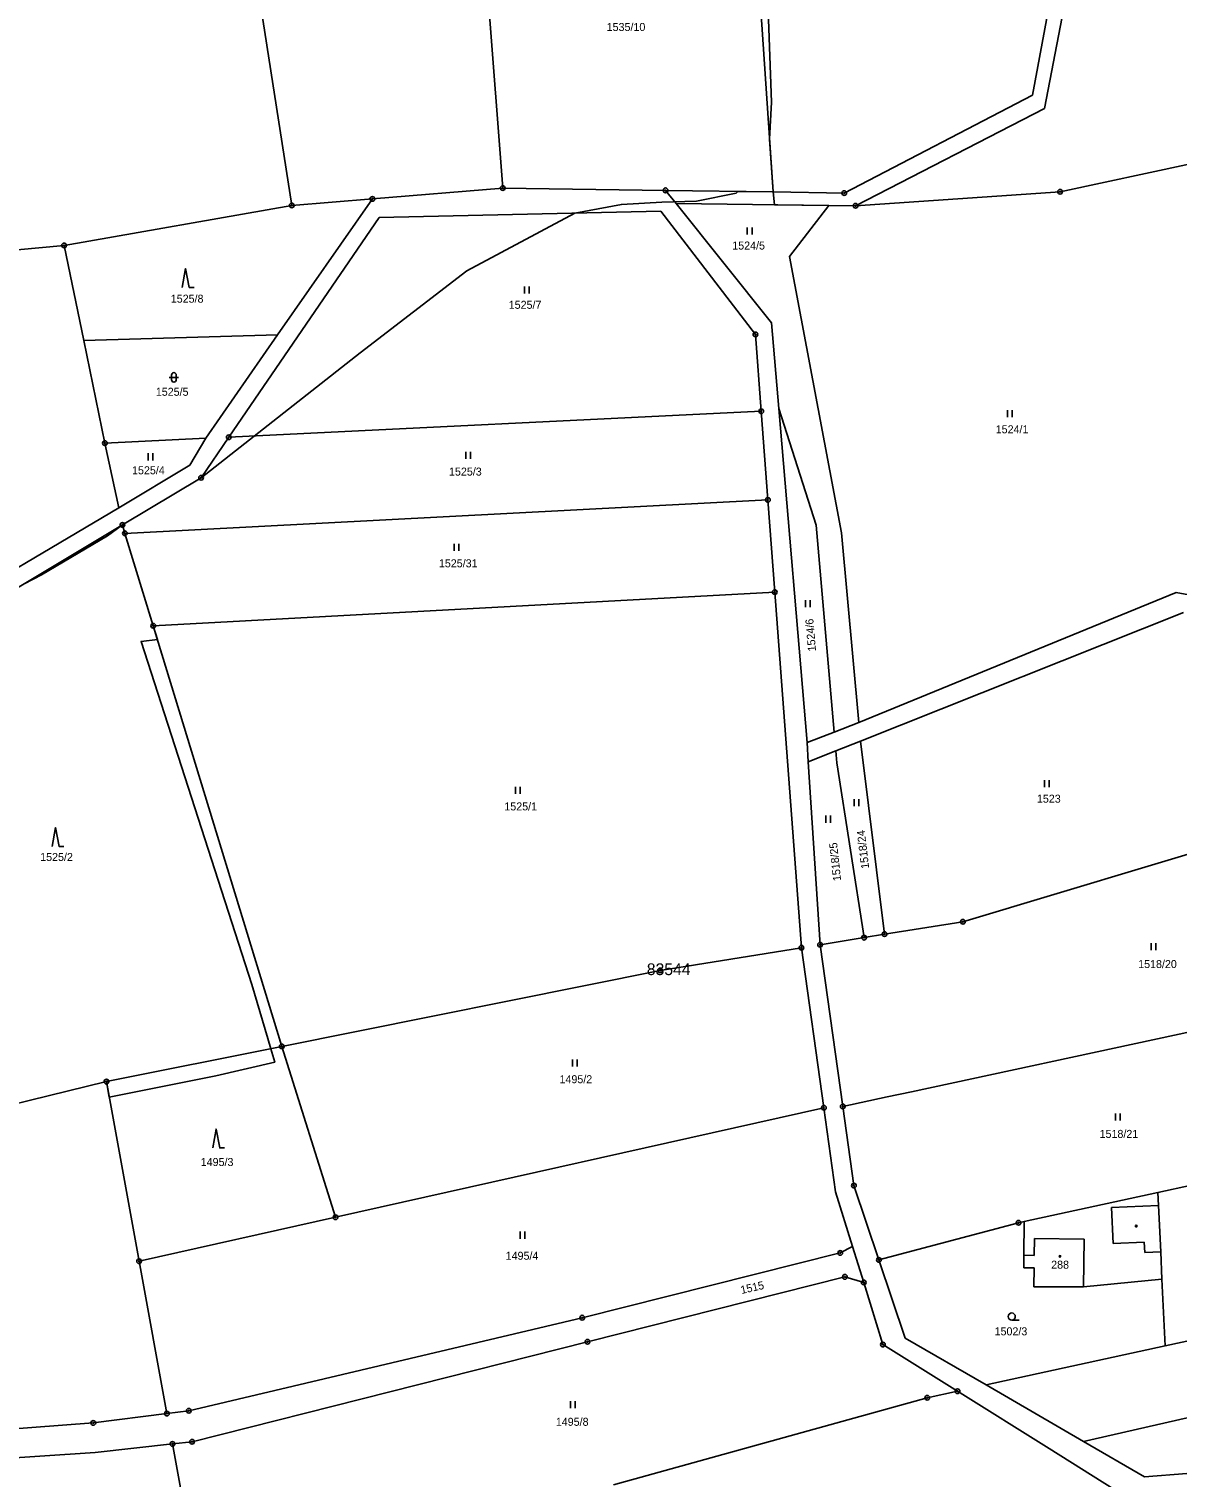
# Model space of a CAD drawing. Extents: x -445050 to -440454, y -1134563 to -1129741.
# Drawn here: x -442837.4 to -442593.5, y -1132783.5 to -1132475.8 of the extents above; entities that cross this region are included whole.
import ezdxf

# ---------------------------------------------------------------- set-up
doc = ezdxf.new("R2010")
doc.units = 0
for name, color, linetype in [('Vrstva 1', 7, 'Continuous'), ('Vrstva 16', 7, 'Continuous'), ('Vrstva 18', 7, 'Continuous'), ('Vrstva 19', 7, 'Continuous'), ('Vrstva 24', 7, 'Continuous'), ('Vrstva 25', 7, 'Continuous'), ('Vrstva 3', 7, 'Continuous'), ('Vrstva 37', 7, 'Continuous'), ('Vrstva 4', 7, 'Continuous'), ('Vrstva 52', 7, 'Continuous'), ('Vrstva 53', 7, 'Continuous')]:
    doc.layers.add(name, color=color, linetype=linetype)

msp = doc.modelspace()

# ---------------------------------------------------------------- linework, layer by layer
at = {"layer": 'Vrstva 1'}
for points in [[(-442621.64, -1132492.67), (-442602.15, -1132391.56)], [(-442624.13, -1132489.82), (-442606.98, -1132397.21)], [(-442794.57, -1132429.6), (-442781.57, -1132513.28)], [(-442742.88, -1132429.54), (-442736.74, -1132509.57)], [(-442684.09, -1132439.27), (-442679.3, -1132510.41)], [(-442664.16, -1132510.65), (-442624.13, -1132489.82)], [(-442661.74, -1132513.33), (-442621.64, -1132492.67)], [(-442618.29, -1132510.35), (-442590.58, -1132504.43)], [(-442736.74, -1132509.57), (-442764.44, -1132511.87)], [(-442702.13, -1132510.06), (-442736.74, -1132509.57)], [(-442679.3, -1132510.41), (-442702.13, -1132510.06)], [(-442699.89, -1132512.86), (-442702.13, -1132510.06)], [(-442679.3, -1132510.41), (-442664.16, -1132510.65)], [(-442661.74, -1132513.33), (-442618.29, -1132510.35)], [(-442781.57, -1132513.28), (-442829.94, -1132521.75)], [(-442764.44, -1132511.87), (-442784.56, -1132540.78)], [(-442764.44, -1132511.87), (-442781.57, -1132513.28)], [(-442703.15, -1132514.47), (-442762.98, -1132515.81)], [(-442703.15, -1132514.47), (-442683.03, -1132540.69)], [(-442679.6, -1132538.18), (-442699.89, -1132512.86)], [(-442667.45, -1132513.26), (-442699.89, -1132512.86)], [(-442667.45, -1132513.26), (-442675.82, -1132524.1)], [(-442661.74, -1132513.33), (-442667.45, -1132513.26)], [(-442794.94, -1132562.51), (-442762.98, -1132515.81)], [(-442869.19, -1132525.36), (-442829.94, -1132521.75)], [(-442829.94, -1132521.75), (-442825.77, -1132541.97)], [(-442675.82, -1132524.1), (-442664.72, -1132582.86)], [(-442678.06, -1132556.38), (-442679.6, -1132538.18)], [(-442825.77, -1132541.97), (-442784.56, -1132540.78)], [(-442825.77, -1132541.97), (-442821.28, -1132563.78)], [(-442784.56, -1132540.78), (-442799.84, -1132562.74)], [(-442681.8, -1132557), (-442683.03, -1132540.69)], [(-442794.94, -1132562.51), (-442681.8, -1132557)], [(-442681.8, -1132557), (-442680.39, -1132575.83)], [(-442670.16, -1132581.23), (-442678.06, -1132556.38)], [(-442672.06, -1132627.4), (-442678.06, -1132556.38)], [(-442821.28, -1132563.78), (-442799.84, -1132562.74)], [(-442818.33, -1132577.51), (-442821.28, -1132563.78)], [(-442799.84, -1132562.74), (-442803.2, -1132568.48)], [(-442800.83, -1132571.12), (-442794.94, -1132562.51)], [(-442818.33, -1132577.51), (-442803.2, -1132568.48)], [(-442817.55, -1132581.15), (-442800.83, -1132571.12)], [(-442680.39, -1132575.83), (-442817.01, -1132582.94)], [(-442678.92, -1132595.42), (-442680.39, -1132575.83)], [(-442859.53, -1132601.87), (-442818.33, -1132577.51)], [(-442817.55, -1132581.15), (-442858.68, -1132605.81)], [(-442817.01, -1132582.94), (-442817.55, -1132581.15)], [(-442670.16, -1132581.23), (-442666.32, -1132625.16)], [(-442817.01, -1132582.94), (-442811.01, -1132602.59)], [(-442664.72, -1132582.86), (-442661.08, -1132623.12)], [(-442678.92, -1132595.42), (-442811.01, -1132602.59)], [(-442678.92, -1132595.42), (-442673.25, -1132670.98)], [(-442661.08, -1132623.12), (-442593.65, -1132595.53)], [(-442582.42, -1132597.55), (-442593.65, -1132595.53)], [(-442660.72, -1132627.08), (-442592.11, -1132599.74)], [(-442783.69, -1132691.97), (-442811.01, -1132602.59)], [(-442666.32, -1132625.16), (-442672.06, -1132627.4)], [(-442661.08, -1132623.12), (-442666.32, -1132625.16)], [(-442671.8, -1132631.49), (-442672.06, -1132627.4)], [(-442660.72, -1132627.08), (-442665.97, -1132629.17)], [(-442660.72, -1132627.08), (-442655.61, -1132668.1)], [(-442665.97, -1132629.17), (-442671.8, -1132631.49)], [(-442669.3, -1132670.35), (-442671.8, -1132631.49)], [(-442665.97, -1132629.17), (-442665.75, -1132631.71)], [(-442659.95, -1132668.85), (-442665.75, -1132631.71)], [(-442638.94, -1132665.48), (-442579.52, -1132647.62)], [(-442659.95, -1132668.85), (-442655.61, -1132668.1)], [(-442655.61, -1132668.1), (-442638.94, -1132665.48)], [(-442703.28, -1132675.81), (-442673.25, -1132670.98)], [(-442673.25, -1132670.98), (-442668.48, -1132705.01)], [(-442669.3, -1132670.35), (-442659.95, -1132668.85)], [(-442664.47, -1132704.71), (-442669.3, -1132670.35)], [(-442783.69, -1132691.97), (-442703.28, -1132675.81)], [(-442538.09, -1132677.52), (-442649.88, -1132701.61)], [(-442820.94, -1132699.45), (-442783.69, -1132691.97)], [(-442783.69, -1132691.97), (-442772.25, -1132728.27)], [(-442820.94, -1132699.45), (-442857.91, -1132708.5)], [(-442820.94, -1132699.45), (-442813.99, -1132737.62)], [(-442649.88, -1132701.61), (-442655.07, -1132702.66)], [(-442668.48, -1132705.01), (-442772.25, -1132728.27)], [(-442668.48, -1132705.01), (-442665.99, -1132722.83)], [(-442655.07, -1132702.66), (-442664.47, -1132704.71)], [(-442662.1, -1132721.54), (-442664.47, -1132704.71)], [(-442665.99, -1132722.83), (-442662.4, -1132734.44)], [(-442656.8, -1132737.33), (-442662.1, -1132721.54)], [(-442597.5, -1132722.99), (-442625.92, -1132729.18)], [(-442590.35, -1132721.43), (-442597.5, -1132722.99)], [(-442597.5, -1132722.99), (-442597.37, -1132725.74)], [(-442596.92, -1132735.58), (-442597.37, -1132725.74)], [(-442813.99, -1132737.62), (-442772.25, -1132728.27)], [(-442656.8, -1132737.33), (-442627.12, -1132729.44)], [(-442625.92, -1132729.18), (-442627.12, -1132729.44)], [(-442625.92, -1132729.18), (-442626, -1132736.32)], [(-442665.01, -1132735.84), (-442719.85, -1132749.6)], [(-442665.01, -1132735.84), (-442662.4, -1132734.44)], [(-442662.4, -1132734.44), (-442660.01, -1132742.11)], [(-442596.65, -1132741.41), (-442596.92, -1132735.58)], [(-442813.99, -1132737.62), (-442808.1, -1132769.99)], [(-442651.23, -1132753.92), (-442656.8, -1132737.33)], [(-442626, -1132736.32), (-442626.03, -1132739)], [(-442623.83, -1132739.03), (-442626.03, -1132739)], [(-442623.83, -1132739.03), (-442623.87, -1132743.03)], [(-442718.73, -1132754.73), (-442664.03, -1132740.92)], [(-442664.03, -1132740.92), (-442660.01, -1132742.11)], [(-442660.01, -1132742.11), (-442655.95, -1132755.3)], [(-442613.31, -1132743.03), (-442596.65, -1132741.41)], [(-442596, -1132755.59), (-442596.65, -1132741.41)], [(-442623.87, -1132743.03), (-442613.31, -1132743.03)], [(-442719.85, -1132749.6), (-442803.45, -1132769.38)], [(-442634.02, -1132763.9), (-442651.23, -1132753.92)], [(-442596, -1132755.59), (-442588.75, -1132754)], [(-442802.75, -1132775.95), (-442718.73, -1132754.73)], [(-442655.95, -1132755.3), (-442640.09, -1132765.23)], [(-442634.02, -1132763.9), (-442596, -1132755.59)], [(-442534.2, -1132757.83), (-442613.32, -1132775.92)], [(-442713.17, -1132785.15), (-442646.52, -1132766.63)], [(-442646.52, -1132766.63), (-442640.09, -1132765.23)], [(-442640.09, -1132765.23), (-442620.64, -1132777.4)], [(-442634.02, -1132763.9), (-442613.32, -1132775.92)], [(-442808.1, -1132769.99), (-442803.45, -1132769.38)], [(-442874.11, -1132775.74), (-442823.73, -1132771.95)], [(-442823.73, -1132771.95), (-442808.1, -1132769.99)], [(-442806.93, -1132776.42), (-442802.75, -1132775.95)], [(-442613.32, -1132775.92), (-442600.35, -1132783.44)], [(-442888.61, -1132782.57), (-442823.37, -1132778.28)], [(-442823.37, -1132778.28), (-442806.93, -1132776.42)], [(-442806.93, -1132776.42), (-442800.91, -1132809.52)], [(-442620.64, -1132777.4), (-442606.9, -1132786.02)], [(-442600.35, -1132783.44), (-442591.38, -1132782.68)]]:
    msp.add_lwpolyline(points, dxfattribs=at)
at = {"layer": 'Vrstva 24'}
for centre, radius in [((-442764.44, -1132511.87), 0.5), ((-442736.74, -1132509.57), 0.5), ((-442736.74, -1132509.57), 0.1), ((-442702.13, -1132510.06), 0.5), ((-442702.13, -1132510.06), 0.1), ((-442664.16, -1132510.65), 0.5), ((-442664.16, -1132510.65), 0.1), ((-442618.29, -1132510.35), 0.5), ((-442618.29, -1132510.35), 0.1), ((-442781.57, -1132513.28), 0.5), ((-442781.57, -1132513.28), 0.1), ((-442764.44, -1132511.87), 0.1), ((-442661.74, -1132513.33), 0.5), ((-442661.74, -1132513.33), 0.1), ((-442829.94, -1132521.75), 0.5), ((-442829.94, -1132521.75), 0.1), ((-442683.03, -1132540.69), 0.5), ((-442683.03, -1132540.69), 0.1), ((-442681.8, -1132557), 0.5), ((-442681.8, -1132557), 0.1), ((-442821.28, -1132563.78), 0.5), ((-442821.28, -1132563.78), 0.1), ((-442794.94, -1132562.51), 0.5), ((-442794.94, -1132562.51), 0.1), ((-442800.83, -1132571.12), 0.5), ((-442800.83, -1132571.12), 0.1), ((-442680.39, -1132575.83), 0.5), ((-442680.39, -1132575.83), 0.1), ((-442817.55, -1132581.15), 0.5), ((-442817.55, -1132581.15), 0.1), ((-442817.01, -1132582.94), 0.5), ((-442817.01, -1132582.94), 0.1), ((-442678.92, -1132595.42), 0.5), ((-442678.92, -1132595.42), 0.1), ((-442811.01, -1132602.59), 0.5), ((-442811.01, -1132602.59), 0.1), ((-442638.94, -1132665.48), 0.5), ((-442659.95, -1132668.85), 0.5), ((-442655.61, -1132668.1), 0.5), ((-442655.61, -1132668.1), 0.1), ((-442638.94, -1132665.48), 0.1), ((-442673.25, -1132670.98), 0.5), ((-442673.25, -1132670.98), 0.1), ((-442669.3, -1132670.35), 0.5), ((-442669.3, -1132670.35), 0.1), ((-442659.95, -1132668.85), 0.1), ((-442703.28, -1132675.81), 0.5), ((-442703.28, -1132675.81), 0.1), ((-442783.69, -1132691.97), 0.5), ((-442783.69, -1132691.97), 0.1), ((-442820.94, -1132699.45), 0.5), ((-442820.94, -1132699.45), 0.1), ((-442668.48, -1132705.01), 0.5), ((-442668.48, -1132705.01), 0.1), ((-442664.47, -1132704.71), 0.5), ((-442664.47, -1132704.71), 0.1), ((-442662.1, -1132721.54), 0.5), ((-442662.1, -1132721.54), 0.1), ((-442772.25, -1132728.27), 0.5), ((-442772.25, -1132728.27), 0.1), ((-442627.12, -1132729.44), 0.5), ((-442627.12, -1132729.44), 0.1), ((-442665.01, -1132735.84), 0.5), ((-442665.01, -1132735.84), 0.1), ((-442813.99, -1132737.62), 0.5), ((-442813.99, -1132737.62), 0.1), ((-442656.8, -1132737.33), 0.5), ((-442656.8, -1132737.33), 0.1), ((-442664.03, -1132740.92), 0.5), ((-442664.03, -1132740.92), 0.1), ((-442660.01, -1132742.11), 0.5), ((-442660.01, -1132742.11), 0.1), ((-442719.85, -1132749.6), 0.5), ((-442719.85, -1132749.6), 0.1), ((-442718.73, -1132754.73), 0.5), ((-442718.73, -1132754.73), 0.1), ((-442655.95, -1132755.3), 0.5), ((-442655.95, -1132755.3), 0.1), ((-442646.52, -1132766.63), 0.5), ((-442646.52, -1132766.63), 0.1), ((-442640.09, -1132765.23), 0.5), ((-442640.09, -1132765.23), 0.1), ((-442808.1, -1132769.99), 0.5), ((-442808.1, -1132769.99), 0.1), ((-442803.45, -1132769.38), 0.5), ((-442803.45, -1132769.38), 0.1), ((-442823.73, -1132771.95), 0.5), ((-442823.73, -1132771.95), 0.1), ((-442806.93, -1132776.42), 0.5), ((-442802.75, -1132775.95), 0.5), ((-442802.75, -1132775.95), 0.1), ((-442806.93, -1132776.42), 0.1)]:
    msp.add_circle(centre, radius, dxfattribs=at)
at = {"layer": 'Vrstva 25'}
for p, q in [((-442684.76, -1132519.44), (-442684.76, -1132517.94)), ((-442683.76, -1132519.44), (-442683.76, -1132517.94)), ((-442732.12, -1132531.97), (-442732.12, -1132530.47)), ((-442731.12, -1132531.97), (-442731.12, -1132530.47)), ((-442807.61, -1132549.8), (-442805.61, -1132549.8)), ((-442807.11, -1132550.3), (-442807.11, -1132549.3)), ((-442806.11, -1132549.3), (-442806.11, -1132550.3)), ((-442629.45, -1132558.27), (-442629.45, -1132556.77)), ((-442628.45, -1132558.27), (-442628.45, -1132556.77)), ((-442812.09, -1132567.44), (-442812.09, -1132565.94)), ((-442811.09, -1132567.44), (-442811.09, -1132565.94)), ((-442744.6, -1132567.1), (-442744.6, -1132565.6)), ((-442743.6, -1132567.1), (-442743.6, -1132565.6)), ((-442747.08, -1132586.69), (-442747.08, -1132585.19)), ((-442746.08, -1132586.69), (-442746.08, -1132585.19)), ((-442672.4, -1132598.61), (-442672.4, -1132597.11)), ((-442671.4, -1132598.61), (-442671.4, -1132597.11)), ((-442734.03, -1132638.31), (-442734.03, -1132636.81)), ((-442733.03, -1132638.31), (-442733.03, -1132636.81)), ((-442621.59, -1132636.91), (-442621.59, -1132635.41)), ((-442620.59, -1132636.91), (-442620.59, -1132635.41)), ((-442662.09, -1132640.94), (-442662.09, -1132639.44)), ((-442661.09, -1132640.94), (-442661.09, -1132639.44)), ((-442668.06, -1132644.42), (-442668.06, -1132642.92)), ((-442667.06, -1132644.42), (-442667.06, -1132642.92)), ((-442598.98, -1132671.54), (-442598.98, -1132670.04)), ((-442597.98, -1132671.54), (-442597.98, -1132670.04)), ((-442721.9, -1132696.21), (-442721.9, -1132694.71)), ((-442720.9, -1132696.21), (-442720.9, -1132694.71)), ((-442606.52, -1132707.7), (-442606.52, -1132706.2)), ((-442605.52, -1132707.7), (-442605.52, -1132706.2)), ((-442733.02, -1132732.82), (-442733.02, -1132731.32)), ((-442732.02, -1132732.82), (-442732.02, -1132731.32)), ((-442628.57, -1132750.1), (-442626.97, -1132750.1)), ((-442722.36, -1132768.81), (-442722.36, -1132767.31)), ((-442721.36, -1132768.81), (-442721.36, -1132767.31))]:
    msp.add_line(p, q, dxfattribs=at)
for points in [[(-442804.83, -1132530.67), (-442804.13, -1132526.67), (-442803.33, -1132530.67), (-442802.33, -1132530.67)], [(-442832.5, -1132649.48), (-442831.8, -1132645.48), (-442831, -1132649.48), (-442830, -1132649.48)], [(-442798.35, -1132713.53), (-442797.65, -1132709.53), (-442796.85, -1132713.53), (-442795.85, -1132713.53)]]:
    msp.add_lwpolyline(points, dxfattribs=at)
for centre, radius in [((-442602.12, -1132730.15), 0.175), ((-442618.31, -1132736.57), 0.175), ((-442628.57, -1132749.35), 0.75)]:
    msp.add_circle(centre, radius, dxfattribs=at)
for centre, start, end in [((-442806.61, -1132549.3), 0, 180), ((-442806.61, -1132550.3), 180, 0)]:
    msp.add_arc(centre, 0.5, start, end, dxfattribs=at)
at = {"layer": 'Vrstva 3'}
for points in [[(-442623.76, -1132732.76), (-442623.82, -1132736.36)], [(-442623.76, -1132732.76), (-442613.15, -1132732.93)], [(-442613.15, -1132732.93), (-442613.31, -1132743.03)], [(-442626, -1132736.32), (-442626.03, -1132739)], [(-442623.83, -1132739.03), (-442626.03, -1132739)], [(-442626, -1132736.32), (-442623.82, -1132736.36)], [(-442623.83, -1132739.03), (-442623.87, -1132743.03)], [(-442623.87, -1132743.03), (-442613.31, -1132743.03)]]:
    msp.add_lwpolyline(points, dxfattribs=at)
at = {"layer": 'Vrstva 37'}
msp.add_circle((-442618.31, -1132736.57), 0.175, dxfattribs=at)
at = {"layer": 'Vrstva 4'}
for points in [[(-442597.37, -1132725.74), (-442607.36, -1132726.21)], [(-442607.36, -1132726.21), (-442607, -1132733.85)], [(-442623.76, -1132732.76), (-442623.82, -1132736.36)], [(-442623.76, -1132732.76), (-442613.15, -1132732.93)], [(-442613.15, -1132732.93), (-442613.31, -1132743.03)], [(-442607, -1132733.85), (-442600.4, -1132733.55)], [(-442600.4, -1132733.55), (-442600.3, -1132735.74)], [(-442600.3, -1132735.74), (-442596.92, -1132735.58)], [(-442626, -1132736.32), (-442623.82, -1132736.36)]]:
    msp.add_lwpolyline(points, dxfattribs=at)
at = {"layer": 'Vrstva 52'}
for points in [[(-442679.3, -1132510.41), (-442680.06, -1132499.18), (-442679.61, -1132491.35), (-442680.87, -1132456.05), (-442683.81, -1132442.18), (-442683.9, -1132442.07), (-442684.09, -1132439.27), (-442685.74, -1132436.3), (-442715.8, -1132382.41), (-442695.34, -1132379.1), (-442655.03, -1132376.85)], [(-442437.46, -1132455.89), (-442429.98, -1132475.95), (-442448.94, -1132483.63), (-442449.01, -1132483.65), (-442449.12, -1132483.71), (-442463.1, -1132489.37), (-442489.71, -1132490.59), (-442494.3, -1132490.8), (-442516.66, -1132494.48), (-442530.83, -1132496.81), (-442543.89, -1132497.93), (-442557.53, -1132498.98), (-442567.27, -1132499.73), (-442590.58, -1132504.43), (-442618.29, -1132510.35), (-442661.74, -1132513.33), (-442667.45, -1132513.26), (-442678.99, -1132513.12)], [(-442679.3, -1132510.41), (-442686.79, -1132510.3), (-442687.16, -1132510.68), (-442695.54, -1132512.36), (-442702.95, -1132512.57), (-442711.52, -1132513.04), (-442721.42, -1132514.88), (-442744.39, -1132527.16), (-442767.01, -1132544.62), (-442800.83, -1132571.12), (-442817.55, -1132581.15)], [(-442678.99, -1132513.12), (-442679.3, -1132510.41)], [(-442817.55, -1132581.15), (-442817.01, -1132582.94), (-442811.01, -1132602.59), (-442810.11, -1132605.52), (-442813.59, -1132605.91), (-442790.06, -1132678.81), (-442786.66, -1132690.31), (-442786.02, -1132692.44), (-442785.17, -1132695.33), (-442797.73, -1132698.18), (-442820.34, -1132702.72), (-442820.94, -1132699.45), (-442857.91, -1132708.5)], [(-442817.55, -1132581.15), (-442820.71, -1132583.45), (-442834.76, -1132591.75), (-442838.44, -1132593.68)]]:
    msp.add_lwpolyline(points, dxfattribs=at)

# ---------------------------------------------------------------- texts
at = {"layer": 'Vrstva 16'}
msp.add_text('1515', height=1.7, rotation=12.8803, dxfattribs=at).set_placement((-442685.99, -1132744.58))
at = {"layer": 'Vrstva 18'}
for s, p in [('1535/10', (-442714.65, -1132476.2)), ('1524/5', (-442687.96, -1132522.64)), ('1525/8', (-442807.27, -1132533.93)), ('1525/7', (-442735.46, -1132535.23)), ('1525/5', (-442810.45, -1132553.71)), ('1524/1', (-442631.98, -1132561.68)), ('1525/4', (-442815.5, -1132570.39)), ('1525/3', (-442748.15, -1132570.67)), ('1525/31', (-442750.3, -1132590.16)), ('1525/1', (-442736.39, -1132641.81)), ('1523', (-442623.23, -1132640.17)), ('1525/2', (-442835.02, -1132652.56)), ('1518/20', (-442601.71, -1132675.31)), ('1495/2', (-442724.67, -1132699.78)), ('1518/21', (-442609.91, -1132711.4)), ('1495/3', (-442800.91, -1132717.37)), ('1495/4', (-442736.11, -1132737.29)), ('1502/3', (-442632.22, -1132753.35)), ('1495/8', (-442725.45, -1132772.57))]:
    msp.add_text(s, height=1.7, dxfattribs=at).set_placement(p)
for s, rotation, p in [('1524/6', 94.968, (-442670.15, -1132607.95)), ('1518/24', 96.7761, (-442658.86, -1132654.11)), ('1518/25', 96.1407, (-442664.82, -1132656.73))]:
    msp.add_text(s, height=1.7, rotation=rotation, dxfattribs=at).set_placement(p)
at = {"layer": 'Vrstva 19'}
msp.add_text('288', height=1.7, dxfattribs=at).set_placement((-442620.2, -1132739.19))
at = {"layer": 'Vrstva 53'}
msp.add_text('83544', height=2.5, dxfattribs=at).set_placement((-442706.12, -1132676.81))

doc.saveas('drawing.dxf')
